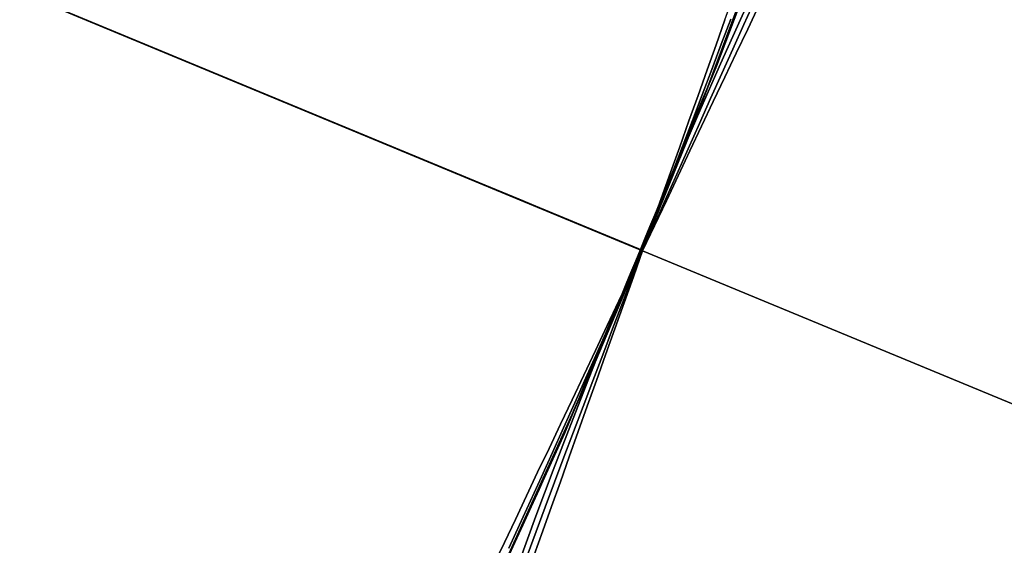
# Model space of a CAD drawing. Extents: x -3378 to 3007, y -425 to 173.
# Tile 277 of 396: x 1059.517 to 1061.361, y -273.885 to -272.902. Entities that reach past the tile are written whole.
import ezdxf

# ---------------------------------------------------------------- set-up
doc = ezdxf.new("R2010")
doc.units = 0
doc.layers.add('PREDEFINITO', color=7, linetype='CONTINUOUS')

msp = doc.modelspace()

# ---------------------------------------------------------------- linework, layer by layer
at = {"layer": 'PREDEFINITO'}
for p, q in [((1028.3482, -259.9401, 2123.5), (1060.684, -273.334, 2123.5)), ((1028.3482, -259.9401, 2126.5), (1060.684, -273.334, 2126.5)), ((1060.684, -273.334, 2347.0415), (1028.3482, -259.9401, 2347.0415)), ((1060.684, -273.334, 2350.0415), (1028.3482, -259.9401, 2350.0415)), ((1060.684, -273.334, 2797.1246), (1028.3482, -259.9401, 2797.1246)), ((1060.684, -273.334, 2794.1246), (1028.3482, -259.9401, 2794.1246)), ((1060.6797, -273.3322, 2580.0827), (1045.4357, -267.018, 2580.0827)), ((1060.6797, -273.3322, 2564.0827), (1045.4357, -267.018, 2564.0827)), ((1060.6797, -273.3322, 2155.9996), (1045.4357, -267.018, 2155.9996)), ((1060.6797, -273.3322, 2139.9996), (1045.4357, -267.018, 2139.9996)), ((1060.6797, -273.3322, 3004.1658), (1045.4357, -267.018, 3004.1658)), ((1060.6797, -273.3322, 2988.1658), (1045.4357, -267.018, 2988.1658)), ((1060.781, -273.094, 2115), (1060.9625, -272.609, 2115)), ((1060.781, -273.094, 2589.9994), (1060.9625, -272.609, 2589.9994)), ((1060.781, -273.094, 2352.4979), (1060.9625, -272.609, 2352.4979)), ((1060.8222, -272.9883, 2564.0914), (1060.8889, -272.812, 2564.1024)), ((1060.8889, -272.812, 2580.063), (1060.8222, -272.9883, 2580.0741)), ((1060.8222, -272.9883, 2140.0083), (1060.8889, -272.812, 2140.0193)), ((1060.8889, -272.812, 2155.98), (1060.8222, -272.9883, 2155.991)), ((1060.8222, -272.9883, 2988.1745), (1060.8889, -272.812, 2988.1855)), ((1060.8889, -272.812, 3004.1461), (1060.8222, -272.9883, 3004.1571)), ((1060.8382, -272.9016, 2126.4286), (1060.8547, -272.8554, 2126.412)), ((1060.8943, -272.8658, 2347.132), (1060.8738, -272.9109, 2347.115)), ((1060.8738, -272.9109, 2349.9681), (1060.8943, -272.8658, 2349.951)), ((1060.8943, -272.8658, 2570.6736), (1060.8738, -272.9109, 2570.6565)), ((1060.8738, -272.9109, 2573.5096), (1060.8943, -272.8658, 2573.4926)), ((1060.8943, -272.8658, 2797.0341), (1060.8738, -272.9109, 2797.0512)), ((1060.8738, -272.9109, 2794.1981), (1060.8943, -272.8658, 2794.2151)), ((1060.7753, -273.1085, 3064.9981), (1060.8629, -272.8816, 3064.9921)), ((1060.8807, -272.9192, 2126.4286), (1060.9017, -272.8749, 2126.412)), ((1060.9017, -272.8749, 2123.588), (1060.8807, -272.9192, 2123.5714)), ((1060.8807, -272.9192, 3017.7375), (1060.9017, -272.8749, 3017.7541)), ((1060.9017, -272.8749, 3020.5781), (1060.8807, -272.9192, 3020.5948)), ((1060.8215, -272.9484, 2126.4436), (1060.8382, -272.9016, 2126.4286)), ((1060.8382, -272.9016, 2123.5714), (1060.8215, -272.9484, 2123.5564)), ((1060.849, -272.9006, 2347.115), (1060.8313, -272.9475, 2347.0997)), ((1060.8313, -272.9475, 2349.9834), (1060.849, -272.9006, 2349.9681)), ((1060.849, -272.9006, 2797.0512), (1060.8313, -272.9475, 2797.0665)), ((1060.8313, -272.9475, 2794.1827), (1060.849, -272.9006, 2794.1981)), ((1060.8738, -272.9109, 2347.115), (1060.8531, -272.9565, 2347.0997)), ((1060.8531, -272.9565, 2349.9834), (1060.8738, -272.9109, 2349.9681)), ((1060.8738, -272.9109, 2570.6565), (1060.8531, -272.9565, 2570.6412)), ((1060.8531, -272.9565, 2573.5249), (1060.8738, -272.9109, 2573.5096)), ((1060.8738, -272.9109, 2797.0512), (1060.8531, -272.9565, 2797.0665)), ((1060.8531, -272.9565, 2794.1827), (1060.8738, -272.9109, 2794.1981)), ((1060.8594, -272.9641, 2126.4436), (1060.8807, -272.9192, 2126.4286)), ((1060.8807, -272.9192, 2123.5714), (1060.8594, -272.9641, 2123.5564)), ((1060.8594, -272.9641, 3017.7226), (1060.8807, -272.9192, 3017.7375)), ((1060.8807, -272.9192, 3020.5948), (1060.8594, -272.9641, 3020.6097)), ((1060.8047, -272.9956, 2126.4568), (1060.8215, -272.9484, 2126.4436)), ((1060.8215, -272.9484, 2123.5564), (1060.8047, -272.9956, 2123.5432)), ((1060.8313, -272.9475, 2347.0997), (1060.8135, -272.9948, 2347.0861)), ((1060.8135, -272.9948, 2349.9969), (1060.8313, -272.9475, 2349.9834)), ((1060.8313, -272.9475, 2797.0665), (1060.8135, -272.9948, 2797.08)), ((1060.8135, -272.9948, 2794.1692), (1060.8313, -272.9475, 2794.1827)), ((1060.8531, -272.9565, 2347.0997), (1060.8323, -273.0026, 2347.0861)), ((1060.8323, -273.0026, 2349.9969), (1060.8531, -272.9565, 2349.9834)), ((1060.8531, -272.9565, 2570.6412), (1060.8323, -273.0026, 2570.6277)), ((1060.8323, -273.0026, 2573.5385), (1060.8531, -272.9565, 2573.5249)), ((1060.8531, -272.9565, 2797.0665), (1060.8323, -273.0026, 2797.08)), ((1060.8323, -273.0026, 2794.1692), (1060.8531, -272.9565, 2794.1827)), ((1060.8379, -273.0093, 2126.4568), (1060.8594, -272.9641, 2126.4436)), ((1060.8594, -272.9641, 2123.5564), (1060.8379, -273.0093, 2123.5432)), ((1060.8379, -273.0093, 3017.7093), (1060.8594, -272.9641, 3017.7226)), ((1060.8594, -272.9641, 3020.6097), (1060.8379, -273.0093, 3020.6229)), ((1060.5373, -273.6761, 2564.0914), (1060.8222, -272.9883, 2564.0914)), ((1060.8222, -272.9883, 2580.0741), (1060.5373, -273.6761, 2580.0741)), ((1060.5373, -273.6761, 2140.0083), (1060.8222, -272.9883, 2140.0083)), ((1060.8222, -272.9883, 2155.991), (1060.5373, -273.6761, 2155.991)), ((1060.5373, -273.6761, 2988.1745), (1060.8222, -272.9883, 2988.1745)), ((1060.8222, -272.9883, 3004.1571), (1060.5373, -273.6761, 3004.1571)), ((1060.7877, -273.0432, 2126.4683), (1060.8047, -272.9956, 2126.4568)), ((1060.8047, -272.9956, 2123.5432), (1060.7877, -273.0432, 2123.5317)), ((1060.8135, -272.9948, 2347.0861), (1060.7954, -273.0425, 2347.0743)), ((1060.7954, -273.0425, 2350.0087), (1060.8135, -272.9948, 2349.9969)), ((1060.8135, -272.9948, 2797.08), (1060.7954, -273.0425, 2797.0918)), ((1060.7954, -273.0425, 2794.1574), (1060.8135, -272.9948, 2794.1692)), ((1060.8323, -273.0026, 2347.0861), (1060.8113, -273.0491, 2347.0743)), ((1060.8113, -273.0491, 2350.0087), (1060.8323, -273.0026, 2349.9969)), ((1060.8323, -273.0026, 2570.6277), (1060.8113, -273.0491, 2570.6159)), ((1060.8113, -273.0491, 2573.5503), (1060.8323, -273.0026, 2573.5385)), ((1060.8323, -273.0026, 2797.08), (1060.8113, -273.0491, 2797.0918)), ((1060.8113, -273.0491, 2794.1574), (1060.8323, -273.0026, 2794.1692)), ((1060.8163, -273.055, 2126.4683), (1060.8379, -273.0093, 2126.4568)), ((1060.8379, -273.0093, 2123.5432), (1060.8163, -273.055, 2123.5317)), ((1060.8163, -273.055, 3017.6979), (1060.8379, -273.0093, 3017.7093)), ((1060.8379, -273.0093, 3020.6229), (1060.8163, -273.055, 3020.6344)), ((1060.7706, -273.0911, 2126.478), (1060.7877, -273.0432, 2126.4683)), ((1060.7877, -273.0432, 2123.5317), (1060.7706, -273.0911, 2123.522)), ((1060.7954, -273.0425, 2347.0743), (1060.7771, -273.0906, 2347.0643)), ((1060.7771, -273.0906, 2350.0187), (1060.7954, -273.0425, 2350.0087)), ((1060.7954, -273.0425, 2797.0918), (1060.7771, -273.0906, 2797.1018)), ((1060.7771, -273.0906, 2794.1474), (1060.7954, -273.0425, 2794.1574)), ((1060.8113, -273.0491, 2347.0743), (1060.7902, -273.096, 2347.0643)), ((1060.7902, -273.096, 2350.0187), (1060.8113, -273.0491, 2350.0087)), ((1060.8113, -273.0491, 2570.6159), (1060.7902, -273.096, 2570.6059)), ((1060.7902, -273.096, 2573.5603), (1060.8113, -273.0491, 2573.5503)), ((1060.8113, -273.0491, 2797.0918), (1060.7902, -273.096, 2797.1018)), ((1060.7902, -273.096, 2794.1474), (1060.8113, -273.0491, 2794.1574)), ((1060.7945, -273.101, 2126.478), (1060.8163, -273.055, 2126.4683)), ((1060.8163, -273.055, 2123.5317), (1060.7945, -273.101, 2123.522)), ((1060.7945, -273.101, 3017.6881), (1060.8163, -273.055, 3017.6979)), ((1060.8163, -273.055, 3020.6344), (1060.7945, -273.101, 3020.6441)), ((1060.5828, -273.5724, 2115), (1060.781, -273.094, 2115)), ((1060.5828, -273.5724, 2589.9994), (1060.781, -273.094, 2589.9994)), ((1060.5828, -273.5724, 2352.4979), (1060.781, -273.094, 2352.4979)), ((1060.7534, -273.1394, 2126.486), (1060.7706, -273.0911, 2126.478)), ((1060.7706, -273.0911, 2123.522), (1060.7534, -273.1394, 2123.514)), ((1060.7771, -273.0906, 2347.0643), (1060.7587, -273.139, 2347.0562)), ((1060.7587, -273.139, 2350.0269), (1060.7771, -273.0906, 2350.0187)), ((1060.7771, -273.0906, 2797.1018), (1060.7587, -273.139, 2797.11)), ((1060.7587, -273.139, 2794.1392), (1060.7771, -273.0906, 2794.1474)), ((1060.7902, -273.096, 2347.0643), (1060.769, -273.1432, 2347.0562)), ((1060.769, -273.1432, 2350.0269), (1060.7902, -273.096, 2350.0187)), ((1060.7902, -273.096, 2570.6059), (1060.769, -273.1432, 2570.5977)), ((1060.769, -273.1432, 2573.5685), (1060.7902, -273.096, 2573.5603)), ((1060.7902, -273.096, 2797.1018), (1060.769, -273.1432, 2797.11)), ((1060.769, -273.1432, 2794.1392), (1060.7902, -273.096, 2794.1474)), ((1060.684, -273.334, 3065), (1060.7753, -273.1085, 3064.9981)), ((1060.7725, -273.1473, 2126.486), (1060.7945, -273.101, 2126.478)), ((1060.7945, -273.101, 2123.522), (1060.7725, -273.1473, 2123.514)), ((1060.7725, -273.1473, 3017.6802), (1060.7945, -273.101, 3017.6881)), ((1060.7945, -273.101, 3020.6441), (1060.7725, -273.1473, 3020.6521)), ((1060.7361, -273.1878, 2126.4921), (1060.7534, -273.1394, 2126.486)), ((1060.7534, -273.1394, 2123.514), (1060.7361, -273.1878, 2123.5079)), ((1060.7587, -273.139, 2347.0562), (1060.7402, -273.1875, 2347.0498)), ((1060.7402, -273.1875, 2350.0333), (1060.7587, -273.139, 2350.0269)), ((1060.7587, -273.139, 2797.11), (1060.7402, -273.1875, 2797.1164)), ((1060.7402, -273.1875, 2794.1328), (1060.7587, -273.139, 2794.1392)), ((1060.769, -273.1432, 2347.0562), (1060.7478, -273.1907, 2347.0498)), ((1060.7478, -273.1907, 2350.0333), (1060.769, -273.1432, 2350.0269)), ((1060.769, -273.1432, 2570.5977), (1060.7478, -273.1907, 2570.5913)), ((1060.7478, -273.1907, 2573.5748), (1060.769, -273.1432, 2573.5685)), ((1060.769, -273.1432, 2797.11), (1060.7478, -273.1907, 2797.1164)), ((1060.7478, -273.1907, 2794.1328), (1060.769, -273.1432, 2794.1392)), ((1060.7505, -273.1938, 2126.4921), (1060.7725, -273.1473, 2126.486)), ((1060.7725, -273.1473, 2123.514), (1060.7505, -273.1938, 2123.5079)), ((1060.7505, -273.1938, 3017.674), (1060.7725, -273.1473, 3017.6802)), ((1060.7725, -273.1473, 3020.6521), (1060.7505, -273.1938, 3020.6583)), ((1060.7188, -273.2365, 2126.4965), (1060.7361, -273.1878, 2126.4921)), ((1060.7361, -273.1878, 2123.5079), (1060.7188, -273.2365, 2123.5034)), ((1060.7402, -273.1875, 2347.0498), (1060.7215, -273.2363, 2347.0452)), ((1060.7215, -273.2363, 2350.0379), (1060.7402, -273.1875, 2350.0333)), ((1060.7402, -273.1875, 2797.1164), (1060.7215, -273.2363, 2797.1209)), ((1060.7215, -273.2363, 2794.1283), (1060.7402, -273.1875, 2794.1328)), ((1060.7478, -273.1907, 2347.0498), (1060.7265, -273.2384, 2347.0452)), ((1060.7265, -273.2384, 2350.0379), (1060.7478, -273.1907, 2350.0333)), ((1060.7478, -273.1907, 2570.5913), (1060.7265, -273.2384, 2570.5867)), ((1060.7265, -273.2384, 2573.5794), (1060.7478, -273.1907, 2573.5748)), ((1060.7478, -273.1907, 2797.1164), (1060.7265, -273.2384, 2797.1209)), ((1060.7265, -273.2384, 2794.1283), (1060.7478, -273.1907, 2794.1328)), ((1060.7284, -273.2404, 2126.4965), (1060.7505, -273.1938, 2126.4921)), ((1060.7505, -273.1938, 2123.5079), (1060.7284, -273.2404, 2123.5034)), ((1060.7284, -273.2404, 3017.6696), (1060.7505, -273.1938, 3017.674)), ((1060.7505, -273.1938, 3020.6583), (1060.7284, -273.2404, 3020.6627)), ((1060.7014, -273.2852, 2126.4992), (1060.7188, -273.2365, 2126.4965)), ((1060.7188, -273.2365, 2123.5034), (1060.7014, -273.2852, 2123.5008)), ((1060.7215, -273.2363, 2347.0452), (1060.7028, -273.2851, 2347.0425)), ((1060.7028, -273.2851, 2350.0406), (1060.7215, -273.2363, 2350.0379)), ((1060.7215, -273.2363, 2797.1209), (1060.7028, -273.2851, 2797.1237)), ((1060.7028, -273.2851, 2794.1255), (1060.7215, -273.2363, 2794.1283)), ((1060.7265, -273.2384, 2347.0452), (1060.7053, -273.2861, 2347.0425)), ((1060.7053, -273.2861, 2350.0406), (1060.7265, -273.2384, 2350.0379)), ((1060.7265, -273.2384, 2570.5867), (1060.7053, -273.2861, 2570.584)), ((1060.7053, -273.2861, 2573.5821), (1060.7265, -273.2384, 2573.5794)), ((1060.7265, -273.2384, 2797.1209), (1060.7053, -273.2861, 2797.1237)), ((1060.7053, -273.2861, 2794.1255), (1060.7265, -273.2384, 2794.1283)), ((1060.7062, -273.2872, 2126.4992), (1060.7284, -273.2404, 2126.4965)), ((1060.7284, -273.2404, 2123.5034), (1060.7062, -273.2872, 2123.5008)), ((1060.7062, -273.2872, 3017.667), (1060.7284, -273.2404, 3017.6696)), ((1060.7284, -273.2404, 3020.6627), (1060.7062, -273.2872, 3020.6653)), ((1060.7028, -273.2851, 2347.0425), (1060.684, -273.334, 2347.0415)), ((1060.684, -273.334, 2350.0415), (1060.7028, -273.2851, 2350.0406)), ((1060.7028, -273.2851, 2797.1237), (1060.684, -273.334, 2797.1246)), ((1060.684, -273.334, 2794.1246), (1060.7028, -273.2851, 2794.1255)), ((1060.684, -273.334, 2126.5), (1060.7014, -273.2852, 2126.4992)), ((1060.7014, -273.2852, 2123.5008), (1060.684, -273.334, 2123.5)), ((1060.7053, -273.2861, 2347.0425), (1060.684, -273.334, 2347.0415)), ((1060.684, -273.334, 2350.0415), (1060.7053, -273.2861, 2350.0406)), ((1060.7053, -273.2861, 2570.584), (1060.684, -273.334, 2570.5831)), ((1060.684, -273.334, 2573.5831), (1060.7053, -273.2861, 2573.5821)), ((1060.7053, -273.2861, 2797.1237), (1060.684, -273.334, 2797.1246)), ((1060.684, -273.334, 2794.1246), (1060.7053, -273.2861, 2794.1255)), ((1060.684, -273.334, 2126.5), (1060.7062, -273.2872, 2126.4992)), ((1060.7062, -273.2872, 2123.5008), (1060.684, -273.334, 2123.5)), ((1060.684, -273.334, 3017.6661), (1060.7062, -273.2872, 3017.667)), ((1060.7062, -273.2872, 3020.6653), (1060.684, -273.334, 3020.6661)), ((1060.5891, -273.558, 3064.9981), (1060.684, -273.334, 3065)), ((1060.684, -273.334, 2347.0415), (1060.6618, -273.3808, 2347.0424)), ((1060.6618, -273.3808, 2350.0407), (1060.684, -273.334, 2350.0415)), ((1060.684, -273.334, 2797.1246), (1060.6618, -273.3808, 2797.1238)), ((1060.6618, -273.3808, 2794.1254), (1060.684, -273.334, 2794.1246)), ((1060.6627, -273.3819, 2126.4991), (1060.684, -273.334, 2126.5)), ((1060.684, -273.334, 2123.5), (1060.6627, -273.3819, 2123.5009)), ((1060.6652, -273.3829, 2126.4991), (1060.684, -273.334, 2126.5)), ((1060.684, -273.334, 2123.5), (1060.6652, -273.3829, 2123.5009)), ((1060.6652, -273.3829, 3017.6671), (1060.684, -273.334, 3017.6661)), ((1060.684, -273.334, 3020.6661), (1060.6652, -273.3829, 3020.6652)), ((1060.684, -273.334, 2347.0415), (1060.6666, -273.3828, 2347.0424)), ((1060.6666, -273.3828, 2350.0407), (1060.684, -273.334, 2350.0415)), ((1060.684, -273.334, 2570.5831), (1060.6666, -273.3828, 2570.5839)), ((1060.6666, -273.3828, 2573.5822), (1060.684, -273.334, 2573.5831)), ((1060.684, -273.334, 2797.1246), (1060.6666, -273.3828, 2797.1238)), ((1060.6666, -273.3828, 2794.1254), (1060.684, -273.334, 2794.1246)), ((1060.6797, -273.3322, 2564.0827), (1060.684, -273.334, 2564.0827)), ((1060.6797, -273.3322, 2580.0827), (1060.684, -273.334, 2580.0827)), ((1060.6797, -273.3322, 2155.9996), (1060.684, -273.334, 2155.9996)), ((1060.6797, -273.3322, 2139.9996), (1060.684, -273.334, 2139.9996)), ((1060.6797, -273.3322, 3004.1658), (1060.684, -273.334, 3004.1658)), ((1060.6797, -273.3322, 2988.1658), (1060.684, -273.334, 2988.1658)), ((1060.684, -273.334, 2126.5), (1060.684, -273.334, 2126.5)), ((1060.684, -273.334, 2123.5), (1060.684, -273.334, 2123.5)), ((1060.684, -273.334, 2347.0415), (1060.684, -273.334, 2347.0415)), ((1060.684, -273.334, 2350.0415), (1060.684, -273.334, 2350.0415)), ((1060.684, -273.334, 2570.5831), (1060.684, -273.334, 2570.5831)), ((1060.684, -273.334, 2573.5831), (1060.684, -273.334, 2573.5831)), ((1060.684, -273.334, 2797.1246), (1060.684, -273.334, 2797.1246)), ((1060.684, -273.334, 2794.1246), (1060.684, -273.334, 2794.1246)), ((1060.684, -273.334, 3017.6661), (1060.684, -273.334, 3017.6661)), ((1060.684, -273.334, 3020.6661), (1060.684, -273.334, 3020.6661)), ((1060.684, -273.334, 1255), (1060.684, -273.334, 2123.5)), ((1060.684, -273.334, 2126.5), (1060.684, -273.334, 2347.0415)), ((1060.684, -273.334, 2350.0415), (1060.684, -273.334, 2570.5831)), ((1060.684, -273.334, 2573.5831), (1060.684, -273.334, 2794.1246)), ((1060.684, -273.334, 2797.1246), (1060.684, -273.334, 3017.6661)), ((1060.684, -273.334, 3020.6661), (1060.684, -273.334, 3155)), ((1060.684, -273.334, 1255), (1088.4004, -284.8145, 1255)), ((1060.684, -273.334, 3155), (1088.4004, -284.8145, 3155)), ((1060.684, -273.334, 2123.5), (1074.5422, -279.0743, 2123.5)), ((1060.684, -273.334, 2126.5), (1074.5422, -279.0743, 2126.5)), ((1074.5422, -279.0743, 2347.0415), (1060.684, -273.334, 2347.0415)), ((1074.5422, -279.0743, 2350.0415), (1060.684, -273.334, 2350.0415)), ((1074.5422, -279.0743, 2570.5831), (1060.684, -273.334, 2570.5831)), ((1074.5422, -279.0743, 2573.5831), (1060.684, -273.334, 2573.5831)), ((1074.5422, -279.0743, 2797.1246), (1060.684, -273.334, 2797.1246)), ((1074.5422, -279.0743, 2794.1246), (1060.684, -273.334, 2794.1246)), ((1060.684, -273.334, 3020.6661), (1074.5422, -279.0743, 3020.6661)), ((1060.684, -273.334, 3017.6661), (1074.5422, -279.0743, 3017.6661)), ((1060.684, -273.334, 3155), (1060.684, -273.334, 3175)), ((1071.3086, -277.7349, 3155), (1060.684, -273.334, 3155)), ((1064.3795, -274.8647, 3175), (1060.684, -273.334, 3175)), ((1060.684, -273.334, 1255), (1060.684, -273.334, 1235)), ((1071.3086, -277.7349, 1255), (1060.684, -273.334, 1255)), ((1064.3795, -274.8647, 1235), (1060.684, -273.334, 1235)), ((1060.684, -273.334, 2126.5), (1060.684, -273.334, 2126.5)), ((1060.684, -273.334, 2123.5), (1060.684, -273.334, 2123.5)), ((1060.684, -273.334, 2347.0415), (1060.684, -273.334, 2347.0415)), ((1060.684, -273.334, 2350.0415), (1060.684, -273.334, 2350.0415)), ((1060.684, -273.334, 2797.1246), (1060.684, -273.334, 2797.1246)), ((1060.684, -273.334, 2794.1246), (1060.684, -273.334, 2794.1246)), ((1060.684, -273.334, 2115), (1060.684, -273.334, 2123.5)), ((1060.684, -273.334, 2126.5), (1060.684, -273.334, 2139.9996)), ((1060.684, -273.334, 2155.9996), (1060.684, -273.334, 2347.0415)), ((1060.684, -273.334, 2350.0415), (1060.684, -273.334, 2564.0827)), ((1060.684, -273.334, 2580.0827), (1060.684, -273.334, 2589.9994)), ((1060.684, -273.334, 2589.9994), (1060.684, -273.334, 2794.1246)), ((1060.684, -273.334, 2797.1246), (1060.684, -273.334, 2988.1658)), ((1060.684, -273.334, 3004.1658), (1060.684, -273.334, 3065)), ((1060.6618, -273.3808, 2347.0424), (1060.6396, -273.4276, 2347.045)), ((1060.6396, -273.4276, 2350.0381), (1060.6618, -273.3808, 2350.0407)), ((1060.6618, -273.3808, 2797.1238), (1060.6396, -273.4276, 2797.1212)), ((1060.6396, -273.4276, 2794.1281), (1060.6618, -273.3808, 2794.1254)), ((1060.6414, -273.4297, 2126.4963), (1060.6627, -273.3819, 2126.4991)), ((1060.6627, -273.3819, 2123.5009), (1060.6414, -273.4297, 2123.5037)), ((1060.6464, -273.4317, 2126.4963), (1060.6652, -273.3829, 2126.4991)), ((1060.6652, -273.3829, 2123.5009), (1060.6464, -273.4317, 2123.5037)), ((1060.6464, -273.4317, 3017.6698), (1060.6652, -273.3829, 3017.6671)), ((1060.6652, -273.3829, 3020.6652), (1060.6464, -273.4317, 3020.6625)), ((1060.6666, -273.3828, 2347.0424), (1060.6492, -273.4316, 2347.045)), ((1060.6492, -273.4316, 2350.0381), (1060.6666, -273.3828, 2350.0407)), ((1060.6666, -273.3828, 2570.5839), (1060.6492, -273.4316, 2570.5865)), ((1060.6492, -273.4316, 2573.5796), (1060.6666, -273.3828, 2573.5822)), ((1060.6666, -273.3828, 2797.1238), (1060.6492, -273.4316, 2797.1212)), ((1060.6492, -273.4316, 2794.1281), (1060.6666, -273.3828, 2794.1254)), ((1060.6396, -273.4276, 2347.045), (1060.6175, -273.4742, 2347.0494)), ((1060.6175, -273.4742, 2350.0337), (1060.6396, -273.4276, 2350.0381)), ((1060.6396, -273.4276, 2797.1212), (1060.6175, -273.4742, 2797.1167)), ((1060.6175, -273.4742, 2794.1325), (1060.6396, -273.4276, 2794.1281)), ((1060.6202, -273.4773, 2126.4918), (1060.6414, -273.4297, 2126.4963)), ((1060.6414, -273.4297, 2123.5037), (1060.6202, -273.4773, 2123.5082)), ((1060.6278, -273.4805, 2126.4918), (1060.6464, -273.4317, 2126.4963)), ((1060.6464, -273.4317, 2123.5037), (1060.6278, -273.4805, 2123.5082)), ((1060.6278, -273.4805, 3017.6744), (1060.6464, -273.4317, 3017.6698)), ((1060.6464, -273.4317, 3020.6625), (1060.6278, -273.4805, 3020.6579)), ((1060.6492, -273.4316, 2347.045), (1060.6318, -273.4802, 2347.0494)), ((1060.6318, -273.4802, 2350.0337), (1060.6492, -273.4316, 2350.0381)), ((1060.6492, -273.4316, 2570.5865), (1060.6318, -273.4802, 2570.5909)), ((1060.6318, -273.4802, 2573.5752), (1060.6492, -273.4316, 2573.5796)), ((1060.6492, -273.4316, 2797.1212), (1060.6318, -273.4802, 2797.1167)), ((1060.6318, -273.4802, 2794.1325), (1060.6492, -273.4316, 2794.1281)), ((1060.6175, -273.4742, 2347.0494), (1060.5954, -273.5207, 2347.0556)), ((1060.5954, -273.5207, 2350.0275), (1060.6175, -273.4742, 2350.0337)), ((1060.6175, -273.4742, 2797.1167), (1060.5954, -273.5207, 2797.1106)), ((1060.5954, -273.5207, 2794.1386), (1060.6175, -273.4742, 2794.1325)), ((1060.5989, -273.5248, 2126.4854), (1060.6202, -273.4773, 2126.4918)), ((1060.6202, -273.4773, 2123.5082), (1060.5989, -273.5248, 2123.5146)), ((1060.6092, -273.529, 2126.4854), (1060.6278, -273.4805, 2126.4918)), ((1060.6278, -273.4805, 2123.5082), (1060.6092, -273.529, 2123.5146)), ((1060.6092, -273.529, 3017.6808), (1060.6278, -273.4805, 3017.6744)), ((1060.6278, -273.4805, 3020.6579), (1060.6092, -273.529, 3020.6515)), ((1060.6318, -273.4802, 2347.0494), (1060.6146, -273.5287, 2347.0556)), ((1060.6146, -273.5287, 2350.0275), (1060.6318, -273.4802, 2350.0337)), ((1060.6318, -273.4802, 2570.5909), (1060.6146, -273.5287, 2570.5971)), ((1060.6146, -273.5287, 2573.569), (1060.6318, -273.4802, 2573.5752)), ((1060.6318, -273.4802, 2797.1167), (1060.6146, -273.5287, 2797.1106)), ((1060.6146, -273.5287, 2794.1386), (1060.6318, -273.4802, 2794.1325)), ((1060.5954, -273.5207, 2347.0556), (1060.5735, -273.567, 2347.0635)), ((1060.5735, -273.567, 2350.0195), (1060.5954, -273.5207, 2350.0275)), ((1060.5954, -273.5207, 2797.1106), (1060.5735, -273.567, 2797.1026)), ((1060.5735, -273.567, 2794.1466), (1060.5954, -273.5207, 2794.1386)), ((1060.5778, -273.572, 2126.4772), (1060.5989, -273.5248, 2126.4854)), ((1060.5989, -273.5248, 2123.5146), (1060.5778, -273.572, 2123.5228)), ((1060.5908, -273.5774, 2126.4772), (1060.6092, -273.529, 2126.4854)), ((1060.6092, -273.529, 2123.5146), (1060.5908, -273.5774, 2123.5228)), ((1060.5908, -273.5774, 3017.689), (1060.6092, -273.529, 3017.6808)), ((1060.6092, -273.529, 3020.6515), (1060.5908, -273.5774, 3020.6433)), ((1060.6146, -273.5287, 2347.0556), (1060.5974, -273.5769, 2347.0635)), ((1060.5974, -273.5769, 2350.0195), (1060.6146, -273.5287, 2350.0275)), ((1060.6146, -273.5287, 2570.5971), (1060.5974, -273.5769, 2570.6051)), ((1060.5974, -273.5769, 2573.5611), (1060.6146, -273.5287, 2573.569)), ((1060.6146, -273.5287, 2797.1106), (1060.5974, -273.5769, 2797.1026)), ((1060.5974, -273.5769, 2794.1466), (1060.6146, -273.5287, 2794.1386)), ((1060.3683, -274.0436, 2115), (1060.5828, -273.5724, 2115)), ((1060.3683, -274.0436, 2589.9994), (1060.5828, -273.5724, 2589.9994)), ((1060.3683, -274.0436, 2352.4979), (1060.5828, -273.5724, 2352.4979)), ((1060.4906, -273.7804, 3064.9921), (1060.5891, -273.558, 3064.9981)), ((1060.5735, -273.567, 2347.0635), (1060.5517, -273.613, 2347.0733)), ((1060.5517, -273.613, 2350.0098), (1060.5735, -273.567, 2350.0195)), ((1060.5735, -273.567, 2797.1026), (1060.5517, -273.613, 2797.0929)), ((1060.5517, -273.613, 2794.1563), (1060.5735, -273.567, 2794.1466)), ((1060.5567, -273.6189, 2126.4672), (1060.5778, -273.572, 2126.4772)), ((1060.5778, -273.572, 2123.5228), (1060.5567, -273.6189, 2123.5328)), ((1060.5726, -273.6255, 2126.4672), (1060.5908, -273.5774, 2126.4772)), ((1060.5908, -273.5774, 2123.5228), (1060.5726, -273.6255, 2123.5328)), ((1060.5726, -273.6255, 3017.6989), (1060.5908, -273.5774, 3017.689)), ((1060.5908, -273.5774, 3020.6433), (1060.5726, -273.6255, 3020.6333)), ((1060.5974, -273.5769, 2347.0635), (1060.5803, -273.6248, 2347.0733)), ((1060.5803, -273.6248, 2350.0098), (1060.5974, -273.5769, 2350.0195)), ((1060.5974, -273.5769, 2570.6051), (1060.5803, -273.6248, 2570.6148)), ((1060.5803, -273.6248, 2573.5513), (1060.5974, -273.5769, 2573.5611)), ((1060.5974, -273.5769, 2797.1026), (1060.5803, -273.6248, 2797.0929)), ((1060.5803, -273.6248, 2794.1563), (1060.5974, -273.5769, 2794.1466)), ((1060.5517, -273.613, 2347.0733), (1060.53, -273.6587, 2347.0847)), ((1060.53, -273.6587, 2349.9983), (1060.5517, -273.613, 2350.0098)), ((1060.5517, -273.613, 2797.0929), (1060.53, -273.6587, 2797.0814)), ((1060.53, -273.6587, 2794.1678), (1060.5517, -273.613, 2794.1563)), ((1060.5357, -273.6654, 2126.4554), (1060.5567, -273.6189, 2126.4672)), ((1060.5567, -273.6189, 2123.5328), (1060.5357, -273.6654, 2123.5446)), ((1060.5545, -273.6732, 2126.4554), (1060.5726, -273.6255, 2126.4672)), ((1060.5726, -273.6255, 2123.5328), (1060.5545, -273.6732, 2123.5446)), ((1060.5545, -273.6732, 3017.7107), (1060.5726, -273.6255, 3017.6989)), ((1060.5726, -273.6255, 3020.6333), (1060.5545, -273.6732, 3020.6216)), ((1060.5803, -273.6248, 2347.0733), (1060.5633, -273.6724, 2347.0847)), ((1060.5633, -273.6724, 2349.9983), (1060.5803, -273.6248, 2350.0098)), ((1060.5803, -273.6248, 2570.6148), (1060.5633, -273.6724, 2570.6263)), ((1060.5633, -273.6724, 2573.5399), (1060.5803, -273.6248, 2573.5513)), ((1060.5803, -273.6248, 2797.0929), (1060.5633, -273.6724, 2797.0814)), ((1060.5633, -273.6724, 2794.1678), (1060.5803, -273.6248, 2794.1563)), ((1060.53, -273.6587, 2347.0847), (1060.5086, -273.7039, 2347.098)), ((1060.5086, -273.7039, 2349.9851), (1060.53, -273.6587, 2349.9983)), ((1060.53, -273.6587, 2797.0814), (1060.5086, -273.7039, 2797.0682)), ((1060.5086, -273.7039, 2794.181), (1060.53, -273.6587, 2794.1678)), ((1060.5149, -273.7115, 2126.4419), (1060.5357, -273.6654, 2126.4554)), ((1060.5357, -273.6654, 2123.5446), (1060.5149, -273.7115, 2123.5581)), ((1060.5373, -273.6761, 2580.0741), (1060.4597, -273.848, 2580.063)), ((1060.4597, -273.848, 2564.1024), (1060.5373, -273.6761, 2564.0914)), ((1060.5373, -273.6761, 2155.991), (1060.4597, -273.848, 2155.98)), ((1060.4597, -273.848, 2140.0193), (1060.5373, -273.6761, 2140.0083)), ((1060.5373, -273.6761, 3004.1571), (1060.4597, -273.848, 3004.1461)), ((1060.4597, -273.848, 2988.1855), (1060.5373, -273.6761, 2988.1745)), ((1060.5366, -273.7205, 2126.4419), (1060.5545, -273.6732, 2126.4554)), ((1060.5545, -273.6732, 2123.5446), (1060.5366, -273.7205, 2123.5581)), ((1060.5366, -273.7205, 3017.7243), (1060.5545, -273.6732, 3017.7107)), ((1060.5545, -273.6732, 3020.6216), (1060.5366, -273.7205, 3020.608)), ((1060.5633, -273.6724, 2347.0847), (1060.5464, -273.7196, 2347.098)), ((1060.5464, -273.7196, 2349.9851), (1060.5633, -273.6724, 2349.9983)), ((1060.5633, -273.6724, 2570.6263), (1060.5464, -273.7196, 2570.6395)), ((1060.5464, -273.7196, 2573.5266), (1060.5633, -273.6724, 2573.5399)), ((1060.5633, -273.6724, 2797.0814), (1060.5464, -273.7196, 2797.0682)), ((1060.5464, -273.7196, 2794.181), (1060.5633, -273.6724, 2794.1678)), ((1060.5086, -273.7039, 2347.098), (1060.4873, -273.7488, 2347.1129)), ((1060.4873, -273.7488, 2349.9702), (1060.5086, -273.7039, 2349.9851)), ((1060.5086, -273.7039, 2797.0682), (1060.4873, -273.7488, 2797.0532)), ((1060.4873, -273.7488, 2794.196), (1060.5086, -273.7039, 2794.181)), ((1060.4942, -273.7572, 2126.4265), (1060.5149, -273.7115, 2126.4419)), ((1060.5149, -273.7115, 2123.5581), (1060.4942, -273.7572, 2123.5734)), ((1060.519, -273.7674, 2126.4265), (1060.5366, -273.7205, 2126.4419)), ((1060.5366, -273.7205, 2123.5581), (1060.519, -273.7674, 2123.5734)), ((1060.519, -273.7674, 3017.7396), (1060.5366, -273.7205, 3017.7243)), ((1060.5366, -273.7205, 3020.608), (1060.519, -273.7674, 3020.5927)), ((1060.5464, -273.7196, 2347.098), (1060.5298, -273.7664, 2347.1129)), ((1060.5298, -273.7664, 2349.9702), (1060.5464, -273.7196, 2349.9851)), ((1060.5464, -273.7196, 2570.6395), (1060.5298, -273.7664, 2570.6544)), ((1060.5298, -273.7664, 2573.5117), (1060.5464, -273.7196, 2573.5266)), ((1060.5464, -273.7196, 2797.0682), (1060.5298, -273.7664, 2797.0532)), ((1060.5298, -273.7664, 2794.196), (1060.5464, -273.7196, 2794.181)), ((1060.4873, -273.7488, 2347.1129), (1060.4663, -273.7931, 2347.1295)), ((1060.4663, -273.7931, 2349.9535), (1060.4873, -273.7488, 2349.9702)), ((1060.4873, -273.7488, 2797.0532), (1060.4663, -273.7931, 2797.0366)), ((1060.4663, -273.7931, 2794.2126), (1060.4873, -273.7488, 2794.196)), ((1060.4737, -273.8022, 2126.4095), (1060.4942, -273.7572, 2126.4265)), ((1060.4942, -273.7572, 2123.5734), (1060.4737, -273.8022, 2123.5905)), ((1060.5016, -273.8138, 2126.4095), (1060.519, -273.7674, 2126.4265)), ((1060.519, -273.7674, 2123.5734), (1060.5016, -273.8138, 2123.5905)), ((1060.5016, -273.8138, 3017.7566), (1060.519, -273.7674, 3017.7396)), ((1060.519, -273.7674, 3020.5927), (1060.5016, -273.8138, 3020.5756)), ((1060.5298, -273.7664, 2347.1129), (1060.5133, -273.8126, 2347.1295)), ((1060.5133, -273.8126, 2349.9535), (1060.5298, -273.7664, 2349.9702)), ((1060.5298, -273.7664, 2570.6544), (1060.5133, -273.8126, 2570.6711)), ((1060.5133, -273.8126, 2573.4951), (1060.5298, -273.7664, 2573.5117)), ((1060.5298, -273.7664, 2797.0532), (1060.5133, -273.8126, 2797.0366)), ((1060.5133, -273.8126, 2794.2126), (1060.5298, -273.7664, 2794.196)), ((1060.3885, -274.001, 3064.9823), (1060.4906, -273.7804, 3064.9921)), ((1060.4663, -273.7931, 2347.1295), (1060.4455, -273.8369, 2347.1479)), ((1060.4455, -273.8369, 2349.9352), (1060.4663, -273.7931, 2349.9535)), ((1060.4663, -273.7931, 2797.0366), (1060.4455, -273.8369, 2797.0183)), ((1060.4455, -273.8369, 2794.2309), (1060.4663, -273.7931, 2794.2126)), ((1060.4534, -273.8468, 2126.3907), (1060.4737, -273.8022, 2126.4095)), ((1060.4737, -273.8022, 2123.5905), (1060.4534, -273.8468, 2123.6093)), ((1060.4844, -273.8596, 2126.3907), (1060.5016, -273.8138, 2126.4095)), ((1060.5016, -273.8138, 2123.5905), (1060.4844, -273.8596, 2123.6093)), ((1060.4844, -273.8596, 3017.7754), (1060.5016, -273.8138, 3017.7566)), ((1060.5016, -273.8138, 3020.5756), (1060.4844, -273.8596, 3020.5569)), ((1060.5133, -273.8126, 2347.1295), (1060.497, -273.8583, 2347.1479)), ((1060.497, -273.8583, 2349.9352), (1060.5133, -273.8126, 2349.9535)), ((1060.5133, -273.8126, 2570.6711), (1060.497, -273.8583, 2570.6894)), ((1060.497, -273.8583, 2573.4767), (1060.5133, -273.8126, 2573.4951)), ((1060.5133, -273.8126, 2797.0366), (1060.497, -273.8583, 2797.0183)), ((1060.497, -273.8583, 2794.2309), (1060.5133, -273.8126, 2794.2126)), ((1060.4597, -273.848, 2580.063), (1060.3803, -274.0184, 2580.0476)), ((1060.3803, -274.0184, 2564.1178), (1060.4597, -273.848, 2564.1024)), ((1060.4597, -273.848, 2155.98), (1060.3803, -274.0184, 2155.9646)), ((1060.3803, -274.0184, 2140.0347), (1060.4597, -273.848, 2140.0193)), ((1060.4597, -273.848, 3004.1461), (1060.3803, -274.0184, 3004.1307)), ((1060.3803, -274.0184, 2988.2009), (1060.4597, -273.848, 2988.1855)), ((1060.4455, -273.8369, 2347.1479), (1060.425, -273.8801, 2347.1679)), ((1060.425, -273.8801, 2349.9152), (1060.4455, -273.8369, 2349.9352)), ((1060.4455, -273.8369, 2797.0183), (1060.425, -273.8801, 2796.9983)), ((1060.425, -273.8801, 2794.2509), (1060.4455, -273.8369, 2794.2309)), ((1060.4334, -273.8906, 2126.3703), (1060.4534, -273.8468, 2126.3907)), ((1060.4534, -273.8468, 2123.6093), (1060.4334, -273.8906, 2123.6297)), ((1060.4676, -273.9048, 2126.3703), (1060.4844, -273.8596, 2126.3907)), ((1060.4844, -273.8596, 2123.6093), (1060.4676, -273.9048, 2123.6297)), ((1060.4676, -273.9048, 3017.7959), (1060.4844, -273.8596, 3017.7754)), ((1060.4844, -273.8596, 3020.5569), (1060.4676, -273.9048, 3020.5364)), ((1060.497, -273.8583, 2347.1479), (1060.4809, -273.9033, 2347.1679)), ((1060.4809, -273.9033, 2349.9152), (1060.497, -273.8583, 2349.9352)), ((1060.497, -273.8583, 2570.6894), (1060.4809, -273.9033, 2570.7094)), ((1060.4809, -273.9033, 2573.4567), (1060.497, -273.8583, 2573.4767)), ((1060.497, -273.8583, 2797.0183), (1060.4809, -273.9033, 2796.9983)), ((1060.4809, -273.9033, 2794.2509), (1060.497, -273.8583, 2794.2309)), ((1060.425, -273.8801, 2347.1679), (1060.4049, -273.9227, 2347.1895)), ((1060.4049, -273.9227, 2349.8936), (1060.425, -273.8801, 2349.9152)), ((1060.425, -273.8801, 2796.9983), (1060.4049, -273.9227, 2796.9766)), ((1060.4049, -273.9227, 2794.2726), (1060.425, -273.8801, 2794.2509))]:
    msp.add_line(p, q, dxfattribs=at)
for centre in [(1074.5422, -279.0743, 1255), (1074.5422, -279.0743, 3155), (1074.5422, -279.0743, 2205)]:
    msp.add_circle(centre, 15, dxfattribs=at)
at = {"layer": 'PREDEFINITO', "extrusion": (1.98052e-14, 8.20358e-15, -1)}
for centre in [(-1074.5422, -279.0743, -3155), (-1074.5422, -279.0743, -3175), (-1074.5422, -279.0743, -3165)]:
    msp.add_circle(centre, 15, dxfattribs=at)
at = {"layer": 'PREDEFINITO', "extrusion": (-1.98052e-14, -8.20358e-15, -1)}
for centre in [(-1074.5422, -279.0743, -1255), (-1074.5422, -279.0743, -1235), (-1074.5422, -279.0743, -1245)]:
    msp.add_circle(centre, 15, dxfattribs=at)
at = {"layer": 'PREDEFINITO', "extrusion": (-0.382683, -0.92388, -3.55521e-16)}
msp.add_arc((314.5446, 2115, -153.3785), 770, 270, 0, dxfattribs=at)
at = {"layer": 'PREDEFINITO', "extrusion": (-0.382683, -0.92388, 7.11043e-16)}
msp.add_arc((1084.5446, 2295, -153.3785), 770, 90, 180, dxfattribs=at)
at = {"layer": 'PREDEFINITO', "extrusion": (-0.92388, 0.382683, -1.79775e-10)}
msp.add_arc((-153.3785, 2572.0827, -1084.54), 8, 267.3331, 272.66688, dxfattribs=at)
at = {"layer": 'PREDEFINITO', "extrusion": (-0.92388, 0.382683, -1.54345e-11)}
msp.add_arc((-153.3785, 2572.0827, -1084.54), 8, 87.33312, 92.6669, dxfattribs=at)
at = {"layer": 'PREDEFINITO', "extrusion": (0.92388, -0.382683, 3.17166e-11)}
msp.add_arc((153.3785, 2147.9996, 1084.54), 8, 87.3331, 92.66688, dxfattribs=at)
at = {"layer": 'PREDEFINITO', "extrusion": (0.92388, -0.382683, 5.91647e-14)}
msp.add_arc((153.3785, 2147.9996, 1084.54), 8, 267.33312, 272.6669, dxfattribs=at)
at = {"layer": 'PREDEFINITO', "extrusion": (0.92388, -0.382683, 9.1587e-12)}
msp.add_arc((153.3785, 2996.1658, 1084.54), 8, 87.3331, 92.66688, dxfattribs=at)
at = {"layer": 'PREDEFINITO', "extrusion": (0.92388, -0.382683, -9.1587e-12)}
msp.add_arc((153.3785, 2996.1658, 1084.54), 8, 267.33312, 272.6669, dxfattribs=at)
at = {"layer": 'PREDEFINITO', "extrusion": (1.27975e-07, -5.30089e-08, 1)}
msp.add_arc((1046.8254, -267.5936, 3065.0001), 15, 337.4621, 337.53791, dxfattribs=at)
at = {"layer": 'PREDEFINITO', "extrusion": (-0.92388, 0.382683, 6.34606e-08)}
msp.add_arc((-153.3785, 3050.0001, -1084.5444), 15, 89.9624, 90.03761, dxfattribs=at)

doc.saveas('drawing.dxf')
